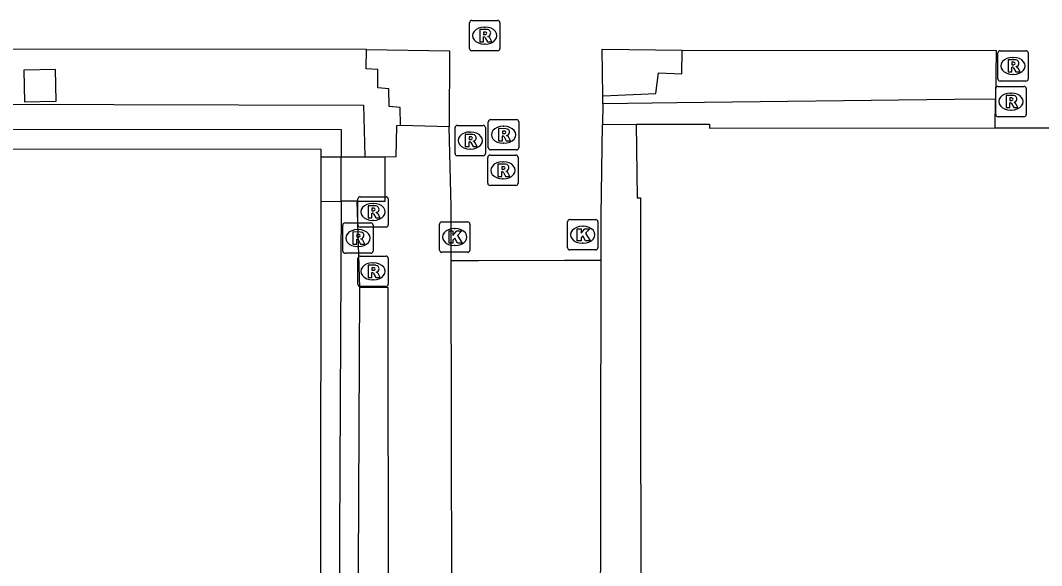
# Model space of a CAD drawing. Extents: x 161477 to 163040, y 383680 to 384868.
# Drawn here: x 162022.66 to 162056.25, y 384170.74 to 384188.67 of the extents above; entities that cross this region are included whole.
import ezdxf

# ---------------------------------------------------------------- set-up
doc = ezdxf.new("R2010")
doc.units = 0
for name, color, linetype in [('IMGEO_Groenvoorziening', 7, 'Continuous'), ('IMGEO_Kolk', 7, 'Continuous'), ('IMGEO_Pand', 7, 'Continuous'), ('IMGEO_Rijbaan_lokaal_open', 7, 'Continuous'), ('IMGEO_Rioolput', 7, 'Continuous'), ('IMGEO_Voetpad_gesloten', 7, 'Continuous'), ('IMGEO_Voetpad_halfverhard', 7, 'Continuous'), ('IMGEO_Voetpad_op_trap', 7, 'Continuous'), ('IMGEO_Voetpad_open', 7, 'Continuous')]:
    doc.layers.add(name, color=color, linetype=linetype)

msp = doc.modelspace()

# ---------------------------------------------------------------- linework, layer by layer
at = {"layer": 'IMGEO_Groenvoorziening'}
for points in [[(162054.737, 384186.075), (162053.381, 384186.069), (162044.25, 384185.956), (162041.815, 384185.926)], [(162007.65, 384126.223), (162009.306, 384126.207), (162009.343, 384184.926), (162009.292, 384185.953), (162033.944, 384185.885), (162033.977, 384184.637), (162033.99, 384184.168)], [(162007.703, 384125.196), (162009.983, 384125.195), (162009.997, 384126.201), (162010.066, 384185.009), (162010.067, 384185.109), (162033.212, 384185.078), (162033.208, 384184.168)], [(162033.203, 384182.724), (162033.158, 384171.687), (162033.135, 384123.402)], [(162033.56, 384124.479), (162033.827, 384179.879)]]:
    msp.add_lwpolyline(points, dxfattribs=at)
at = {"layer": 'IMGEO_Kolk'}
for p, q in [((162036.517, 384182.044), (162037.369, 384182.044)), ((162040.654, 384181.194), (162040.654, 384182.046)), ((162040.729, 384182.12), (162041.581, 384182.12)), ((162041.655, 384182.046), (162041.655, 384181.194)), ((162036.442, 384181.118), (162036.442, 384181.97)), ((162036.93, 384181.824), (162036.955, 384181.824)), ((162037.443, 384181.97), (162037.443, 384181.118)), ((162041.142, 384181.9), (162041.167, 384181.9)), ((162041.165, 384181.34), (162041.14, 384181.34)), ((162037.369, 384181.044), (162036.517, 384181.044)), ((162036.953, 384181.264), (162036.928, 384181.264)), ((162041.581, 384181.12), (162040.729, 384181.12))]:
    msp.add_line(p, q, dxfattribs=at)
for points in [[(162036.517, 384182.044), (162037.369, 384182.044)], [(162040.654, 384181.194), (162040.654, 384182.046)], [(162040.729, 384182.12), (162041.581, 384182.12)], [(162041.655, 384182.046), (162041.655, 384181.194)], [(162036.442, 384181.118), (162036.442, 384181.97)], [(162036.763, 384181.744), (162036.886, 384181.744), (162036.886, 384181.593), (162037.016, 384181.744), (162037.18, 384181.744), (162037.034, 384181.593), (162037.187, 384181.344), (162037.035, 384181.344), (162036.95, 384181.508), (162036.886, 384181.441), (162036.886, 384181.344), (162036.763, 384181.344), (162036.763, 384181.744)], [(162037.443, 384181.97), (162037.443, 384181.118)], [(162040.975, 384181.82), (162041.098, 384181.82), (162041.098, 384181.669), (162041.228, 384181.82), (162041.392, 384181.82), (162041.246, 384181.669), (162041.399, 384181.42), (162041.247, 384181.42), (162041.162, 384181.584), (162041.098, 384181.517), (162041.098, 384181.42), (162040.975, 384181.42), (162040.975, 384181.82)], [(162037.369, 384181.044), (162036.517, 384181.044)], [(162041.581, 384181.12), (162040.729, 384181.12)]]:
    msp.add_lwpolyline(points, dxfattribs=at)
for centre, start, end in [((162036.519, 384181.968), 91.552, 178.448), ((162036.519, 384181.968), 91.552, 178.448), ((162037.367, 384181.968), 1.552, 88.448), ((162037.367, 384181.968), 1.552, 88.448), ((162040.731, 384182.044), 91.552, 178.448), ((162040.731, 384182.044), 91.552, 178.448), ((162041.579, 384182.044), 1.552, 88.448), ((162041.579, 384182.044), 1.552, 88.448), ((162036.519, 384181.12), 181.552, 268.448), ((162036.519, 384181.12), 181.552, 268.448), ((162037.367, 384181.12), 271.552, 358.448), ((162037.367, 384181.12), 271.552, 358.448), ((162040.731, 384181.196), 181.552, 268.448), ((162040.731, 384181.196), 181.552, 268.448), ((162041.579, 384181.196), 271.552, 358.448), ((162041.579, 384181.196), 271.552, 358.448)]:
    msp.add_arc(centre, 0.0765, start, end, dxfattribs=at)
for centre, major_axis, ratio, start_param, end_param in [((162036.929, 384181.544), (-0.387, 0.002), 0.722429, 4.712389, 7.853982), ((162036.954, 384181.544), (-0.39, 0.002), 0.717154, 1.570796, 4.712389), ((162041.141, 384181.62), (-0.387, 0.002), 0.722429, 4.712389, 7.853982), ((162041.166, 384181.62), (-0.39, 0.002), 0.717154, 1.570796, 4.712389)]:
    msp.add_ellipse(centre, major_axis=major_axis, ratio=ratio, start_param=start_param, end_param=end_param, dxfattribs=at)
at = {"layer": 'IMGEO_Pand'}
for points in [[(162042.916, 384185.261), (162045.326, 384185.257), (162045.325, 384185.127), (162054.725, 384185.137)], [(162042.916, 384185.261), (162042.947, 384182.838), (162043.057, 384182.839), (162043.055, 384182.28), (162043.059, 384177.634), (162043.089, 384152.278), (162043.098, 384147.065), (162042.987, 384147.067), (162042.974, 384144.66), (162045.371, 384144.677), (162045.37, 384144.787), (162046.475, 384144.787)], [(162054.725, 384185.137), (162056.688, 384185.139)], [(162032.554, 384184.168), (162032.554, 384184.428), (162010.706, 384184.447), (162010.643, 384125.198), (162010.641, 384122.064), (162005.381, 384122.068), (162005.383, 384125.198), (162007.703, 384125.196)], [(162032.552, 384182.717), (162032.554, 384184.168)], [(162032.49, 384123.402), (162032.552, 384182.717)]]:
    msp.add_lwpolyline(points, dxfattribs=at)
at = {"layer": 'IMGEO_Rijbaan_lokaal_open'}
for points in [[(162036.826, 384180.771), (162037.724, 384180.774), (162040.55, 384180.784), (162041.764, 384180.788)], [(162036.882, 384124.489), (162036.856, 384164.301), (162036.826, 384180.771)], [(162041.7, 384140.907), (162041.711, 384146.615), (162041.764, 384180.788)]]:
    msp.add_lwpolyline(points, dxfattribs=at)
at = {"layer": 'IMGEO_Rioolput'}
for p, q in [((162037.429, 384187.744), (162037.429, 384188.596)), ((162037.504, 384188.67), (162038.356, 384188.67)), ((162037.917, 384188.45), (162037.942, 384188.45)), ((162038.43, 384188.596), (162038.43, 384187.744)), ((162037.94, 384187.89), (162037.915, 384187.89)), ((162038.356, 384187.67), (162037.504, 384187.67)), ((162054.81, 384186.748), (162054.81, 384187.6)), ((162054.885, 384187.674), (162055.737, 384187.674)), ((162055.298, 384187.454), (162055.323, 384187.454)), ((162055.811, 384187.6), (162055.811, 384186.748)), ((162055.321, 384186.894), (162055.296, 384186.894)), ((162054.743, 384185.575), (162054.743, 384186.427)), ((162054.818, 384186.501), (162055.67, 384186.501)), ((162055.737, 384186.674), (162054.885, 384186.674)), ((162055.744, 384186.427), (162055.744, 384185.575)), ((162055.231, 384186.281), (162055.256, 384186.281)), ((162055.254, 384185.721), (162055.229, 384185.721)), ((162038.124, 384185.41), (162038.976, 384185.41)), ((162055.67, 384185.501), (162054.818, 384185.501)), ((162036.955, 384184.293), (162036.955, 384185.145)), ((162037.03, 384185.219), (162037.882, 384185.219)), ((162037.956, 384185.145), (162037.956, 384184.293)), ((162038.049, 384184.484), (162038.049, 384185.336)), ((162038.537, 384185.19), (162038.562, 384185.19)), ((162039.05, 384185.336), (162039.05, 384184.484)), ((162037.443, 384184.999), (162037.468, 384184.999)), ((162037.466, 384184.439), (162037.441, 384184.439)), ((162038.976, 384184.41), (162038.124, 384184.41)), ((162038.56, 384184.63), (162038.535, 384184.63)), ((162037.882, 384184.219), (162037.03, 384184.219)), ((162038.029, 384183.314), (162038.029, 384184.166)), ((162038.104, 384184.24), (162038.956, 384184.24)), ((162038.517, 384184.02), (162038.542, 384184.02)), ((162039.03, 384184.166), (162039.03, 384183.314)), ((162038.54, 384183.46), (162038.515, 384183.46)), ((162038.956, 384183.24), (162038.104, 384183.24)), ((162033.756, 384181.946), (162033.756, 384182.798)), ((162033.831, 384182.872), (162034.683, 384182.872)), ((162034.757, 384182.798), (162034.757, 384181.946)), ((162034.244, 384182.652), (162034.269, 384182.652)), ((162033.334, 384182.011), (162034.186, 384182.011)), ((162034.267, 384182.092), (162034.242, 384182.092)), ((162033.259, 384181.085), (162033.259, 384181.937)), ((162033.747, 384181.791), (162033.772, 384181.791)), ((162034.683, 384181.872), (162033.831, 384181.872)), ((162034.26, 384181.937), (162034.26, 384181.085)), ((162034.186, 384181.011), (162033.334, 384181.011)), ((162033.77, 384181.231), (162033.745, 384181.231)), ((162033.756, 384179.99), (162033.756, 384180.842)), ((162033.831, 384180.916), (162034.683, 384180.916)), ((162034.244, 384180.696), (162034.269, 384180.696)), ((162034.757, 384180.842), (162034.757, 384179.99)), ((162034.267, 384180.136), (162034.242, 384180.136)), ((162034.683, 384179.916), (162033.831, 384179.916))]:
    msp.add_line(p, q, dxfattribs=at)
for points in [[(162037.429, 384187.744), (162037.429, 384188.596)], [(162037.504, 384188.67), (162038.356, 384188.67)], [(162038.43, 384188.596), (162038.43, 384187.744)], [(162038.018, 384188.368), (162037.766, 384188.37), (162037.766, 384187.97)], [(162037.766, 384187.97), (162037.89, 384187.97), (162037.89, 384188.132), (162037.901, 384188.132)], [(162037.944, 384188.289), (162037.89, 384188.289), (162037.89, 384188.208)], [(162037.89, 384188.208), (162037.942, 384188.208)], [(162037.948, 384188.103), (162038.019, 384187.97), (162038.159, 384187.97), (162038.094, 384188.096)], [(162038.356, 384187.67), (162037.504, 384187.67)], [(162054.81, 384186.748), (162054.81, 384187.6)], [(162054.885, 384187.674), (162055.737, 384187.674)], [(162055.399, 384187.372), (162055.147, 384187.374), (162055.147, 384186.974)], [(162055.811, 384187.6), (162055.811, 384186.748)], [(162055.147, 384186.974), (162055.271, 384186.974), (162055.271, 384187.136), (162055.282, 384187.136)], [(162055.325, 384187.293), (162055.271, 384187.293), (162055.271, 384187.212)], [(162055.271, 384187.212), (162055.323, 384187.212)], [(162055.329, 384187.107), (162055.4, 384186.974), (162055.54, 384186.974), (162055.475, 384187.1)], [(162054.743, 384185.575), (162054.743, 384186.427)], [(162054.818, 384186.501), (162055.67, 384186.501)], [(162055.737, 384186.674), (162054.885, 384186.674)], [(162055.744, 384186.427), (162055.744, 384185.575)], [(162055.332, 384186.199), (162055.08, 384186.201), (162055.08, 384185.801)], [(162055.258, 384186.12), (162055.204, 384186.12), (162055.204, 384186.039)], [(162055.204, 384186.039), (162055.256, 384186.039)], [(162055.08, 384185.801), (162055.204, 384185.801), (162055.204, 384185.963), (162055.215, 384185.963)], [(162055.262, 384185.934), (162055.333, 384185.801), (162055.473, 384185.801), (162055.408, 384185.927)], [(162038.124, 384185.41), (162038.976, 384185.41)], [(162055.67, 384185.501), (162054.818, 384185.501)], [(162036.955, 384184.293), (162036.955, 384185.145)], [(162037.03, 384185.219), (162037.882, 384185.219)], [(162037.956, 384185.145), (162037.956, 384184.293)], [(162038.049, 384184.484), (162038.049, 384185.336)], [(162038.638, 384185.108), (162038.386, 384185.11), (162038.386, 384184.71)], [(162038.564, 384185.029), (162038.51, 384185.029), (162038.51, 384184.948)], [(162039.05, 384185.336), (162039.05, 384184.484)], [(162037.544, 384184.917), (162037.292, 384184.919), (162037.292, 384184.519)], [(162037.292, 384184.519), (162037.416, 384184.519), (162037.416, 384184.681), (162037.427, 384184.681)], [(162037.47, 384184.838), (162037.416, 384184.838), (162037.416, 384184.757)], [(162037.416, 384184.757), (162037.468, 384184.757)], [(162038.386, 384184.71), (162038.51, 384184.71), (162038.51, 384184.872), (162038.521, 384184.872)], [(162038.51, 384184.948), (162038.562, 384184.948)], [(162038.568, 384184.843), (162038.639, 384184.71), (162038.779, 384184.71), (162038.714, 384184.836)], [(162037.474, 384184.652), (162037.545, 384184.519), (162037.685, 384184.519), (162037.62, 384184.645)], [(162038.976, 384184.41), (162038.124, 384184.41)], [(162037.882, 384184.219), (162037.03, 384184.219)], [(162038.029, 384183.314), (162038.029, 384184.166)], [(162038.104, 384184.24), (162038.956, 384184.24)], [(162039.03, 384184.166), (162039.03, 384183.314)], [(162038.618, 384183.938), (162038.366, 384183.94), (162038.366, 384183.54)], [(162038.366, 384183.54), (162038.49, 384183.54), (162038.49, 384183.702), (162038.501, 384183.702)], [(162038.544, 384183.859), (162038.49, 384183.859), (162038.49, 384183.778)], [(162038.49, 384183.778), (162038.542, 384183.778)], [(162038.548, 384183.673), (162038.619, 384183.54), (162038.759, 384183.54), (162038.694, 384183.666)], [(162038.956, 384183.24), (162038.104, 384183.24)], [(162033.756, 384181.946), (162033.756, 384182.798)], [(162033.831, 384182.872), (162034.683, 384182.872)], [(162034.757, 384182.798), (162034.757, 384181.946)], [(162034.345, 384182.57), (162034.093, 384182.572), (162034.093, 384182.172)], [(162034.093, 384182.172), (162034.217, 384182.172), (162034.217, 384182.334), (162034.228, 384182.334)], [(162034.271, 384182.491), (162034.217, 384182.491), (162034.217, 384182.41)], [(162034.217, 384182.41), (162034.269, 384182.41)], [(162033.334, 384182.011), (162034.186, 384182.011)], [(162034.275, 384182.305), (162034.346, 384182.172), (162034.486, 384182.172), (162034.421, 384182.298)], [(162033.259, 384181.085), (162033.259, 384181.937)], [(162033.848, 384181.709), (162033.596, 384181.711), (162033.596, 384181.311)], [(162034.683, 384181.872), (162033.831, 384181.872)], [(162034.26, 384181.937), (162034.26, 384181.085)], [(162033.596, 384181.311), (162033.72, 384181.311), (162033.72, 384181.473), (162033.731, 384181.473)], [(162033.774, 384181.63), (162033.72, 384181.63), (162033.72, 384181.549)], [(162033.72, 384181.549), (162033.772, 384181.549)], [(162033.778, 384181.444), (162033.849, 384181.311), (162033.989, 384181.311), (162033.924, 384181.437)], [(162034.186, 384181.011), (162033.334, 384181.011)], [(162033.756, 384179.99), (162033.756, 384180.842)], [(162033.831, 384180.916), (162034.683, 384180.916)], [(162034.757, 384180.842), (162034.757, 384179.99)], [(162034.345, 384180.614), (162034.093, 384180.616), (162034.093, 384180.216)], [(162034.093, 384180.216), (162034.217, 384180.216), (162034.217, 384180.378), (162034.228, 384180.378)], [(162034.271, 384180.535), (162034.217, 384180.535), (162034.217, 384180.454)], [(162034.217, 384180.454), (162034.269, 384180.454)], [(162034.275, 384180.349), (162034.346, 384180.216), (162034.486, 384180.216), (162034.421, 384180.342)], [(162034.683, 384179.916), (162033.831, 384179.916)]]:
    msp.add_lwpolyline(points, dxfattribs=at)
for centre, radius, start, end in [((162037.506, 384188.594), 0.0765, 91.552, 178.448), ((162037.506, 384188.594), 0.0765, 91.552, 178.448), ((162038.354, 384188.594), 0.0765, 1.552, 88.448), ((162038.354, 384188.594), 0.0765, 1.552, 88.448), ((162037.9, 384188.079), 0.0533, 26.0293, 88.6989), ((162037.926, 384188.397), 0.19, 274.7715, 282.9687), ((162037.95, 384188.193), 0.0964, 77.0061, 93.1865), ((162037.964, 384188.25), 0.0378, 276.6634, 79.6772), ((162038.017, 384188.258), 0.109, 350.3612, 89.416), ((162038.015, 384188.258), 0.112, 277.5842, 350.9817), ((162037.999, 384188.043), 0.108, 29.5134, 73.7905), ((162037.506, 384187.746), 0.0765, 181.552, 268.448), ((162037.506, 384187.746), 0.0765, 181.552, 268.448), ((162038.354, 384187.746), 0.0765, 271.552, 358.448), ((162038.354, 384187.746), 0.0765, 271.552, 358.448), ((162054.887, 384187.598), 0.0765, 91.552, 178.448), ((162054.887, 384187.598), 0.0765, 91.552, 178.448), ((162055.398, 384187.262), 0.109, 350.3612, 89.416), ((162055.735, 384187.598), 0.0765, 1.552, 88.448), ((162055.735, 384187.598), 0.0765, 1.552, 88.448), ((162055.281, 384187.083), 0.0533, 26.0293, 88.6989), ((162055.307, 384187.401), 0.19, 274.7715, 282.9687), ((162055.331, 384187.197), 0.0964, 77.0061, 93.1865), ((162055.345, 384187.254), 0.0378, 276.6634, 79.6772), ((162055.396, 384187.262), 0.112, 277.5842, 350.9817), ((162055.38, 384187.047), 0.108, 29.5134, 73.7905), ((162054.887, 384186.75), 0.0765, 181.552, 268.448), ((162054.887, 384186.75), 0.0765, 181.552, 268.448), ((162055.735, 384186.75), 0.0765, 271.552, 358.448), ((162055.735, 384186.75), 0.0765, 271.552, 358.448), ((162054.82, 384186.425), 0.0765, 91.552, 178.448), ((162054.82, 384186.425), 0.0765, 91.552, 178.448), ((162055.668, 384186.425), 0.0765, 1.552, 88.448), ((162055.668, 384186.425), 0.0765, 1.552, 88.448), ((162055.24, 384186.228), 0.19, 274.7715, 282.9687), ((162055.264, 384186.024), 0.0964, 77.0061, 93.1865), ((162055.278, 384186.081), 0.0378, 276.6634, 79.6772), ((162055.331, 384186.089), 0.109, 350.3612, 89.416), ((162055.329, 384186.089), 0.112, 277.5842, 350.9817), ((162055.214, 384185.91), 0.0533, 26.0293, 88.6989), ((162055.313, 384185.874), 0.108, 29.5134, 73.7905), ((162038.126, 384185.334), 0.0765, 91.552, 178.448), ((162038.126, 384185.334), 0.0765, 91.552, 178.448), ((162038.974, 384185.334), 0.0765, 1.552, 88.448), ((162038.974, 384185.334), 0.0765, 1.552, 88.448), ((162054.82, 384185.577), 0.0765, 181.552, 268.448), ((162054.82, 384185.577), 0.0765, 181.552, 268.448), ((162055.668, 384185.577), 0.0765, 271.552, 358.448), ((162055.668, 384185.577), 0.0765, 271.552, 358.448), ((162037.032, 384185.143), 0.0765, 91.552, 178.448), ((162037.032, 384185.143), 0.0765, 91.552, 178.448), ((162037.88, 384185.143), 0.0765, 1.552, 88.448), ((162037.88, 384185.143), 0.0765, 1.552, 88.448), ((162038.57, 384184.933), 0.0964, 77.0061, 93.1865), ((162038.584, 384184.99), 0.0378, 276.6634, 79.6772), ((162038.637, 384184.998), 0.109, 350.3612, 89.416), ((162037.426, 384184.628), 0.0533, 26.0293, 88.6989), ((162037.452, 384184.946), 0.19, 274.7715, 282.9687), ((162037.476, 384184.742), 0.0964, 77.0061, 93.1865), ((162037.49, 384184.799), 0.0378, 276.6634, 79.6772), ((162037.543, 384184.807), 0.109, 350.3612, 89.416), ((162037.541, 384184.807), 0.112, 277.5842, 350.9817), ((162037.525, 384184.592), 0.108, 29.5134, 73.7905), ((162038.52, 384184.819), 0.0533, 26.0293, 88.6989), ((162038.546, 384185.137), 0.19, 274.7715, 282.9687), ((162038.635, 384184.998), 0.112, 277.5842, 350.9817), ((162038.619, 384184.783), 0.108, 29.5134, 73.7905), ((162038.126, 384184.486), 0.0765, 181.552, 268.448), ((162038.126, 384184.486), 0.0765, 181.552, 268.448), ((162038.974, 384184.486), 0.0765, 271.552, 358.448), ((162038.974, 384184.486), 0.0765, 271.552, 358.448), ((162037.032, 384184.295), 0.0765, 181.552, 268.448), ((162037.032, 384184.295), 0.0765, 181.552, 268.448), ((162037.88, 384184.295), 0.0765, 271.552, 358.448), ((162037.88, 384184.295), 0.0765, 271.552, 358.448), ((162038.106, 384184.164), 0.0765, 91.552, 178.448), ((162038.106, 384184.164), 0.0765, 91.552, 178.448), ((162038.954, 384184.164), 0.0765, 1.552, 88.448), ((162038.954, 384184.164), 0.0765, 1.552, 88.448), ((162038.5, 384183.649), 0.0533, 26.0293, 88.6989), ((162038.526, 384183.967), 0.19, 274.7715, 282.9687), ((162038.55, 384183.763), 0.0964, 77.0061, 93.1865), ((162038.564, 384183.82), 0.0378, 276.6634, 79.6772), ((162038.617, 384183.828), 0.109, 350.3612, 89.416), ((162038.615, 384183.828), 0.112, 277.5842, 350.9817), ((162038.599, 384183.613), 0.108, 29.5134, 73.7905), ((162038.106, 384183.316), 0.0765, 181.552, 268.448), ((162038.106, 384183.316), 0.0765, 181.552, 268.448), ((162038.954, 384183.316), 0.0765, 271.552, 358.448), ((162038.954, 384183.316), 0.0765, 271.552, 358.448), ((162033.833, 384182.796), 0.0765, 91.552, 178.448), ((162033.833, 384182.796), 0.0765, 91.552, 178.448), ((162034.681, 384182.796), 0.0765, 1.552, 88.448), ((162034.681, 384182.796), 0.0765, 1.552, 88.448), ((162034.227, 384182.281), 0.0533, 26.0293, 88.6989), ((162034.253, 384182.599), 0.19, 274.7715, 282.9687), ((162034.277, 384182.395), 0.0964, 77.0061, 93.1865), ((162034.291, 384182.452), 0.0378, 276.6634, 79.6772), ((162034.344, 384182.46), 0.109, 350.3612, 89.416), ((162034.342, 384182.46), 0.112, 277.5842, 350.9817), ((162034.326, 384182.245), 0.108, 29.5134, 73.7905), ((162033.336, 384181.935), 0.0765, 91.552, 178.448), ((162033.336, 384181.935), 0.0765, 91.552, 178.448), ((162034.184, 384181.935), 0.0765, 1.552, 88.448), ((162034.184, 384181.935), 0.0765, 1.552, 88.448), ((162033.833, 384181.948), 0.0765, 181.552, 268.448), ((162033.833, 384181.948), 0.0765, 181.552, 268.448), ((162033.847, 384181.599), 0.109, 350.3612, 89.416), ((162034.681, 384181.948), 0.0765, 271.552, 358.448), ((162034.681, 384181.948), 0.0765, 271.552, 358.448), ((162033.73, 384181.42), 0.0533, 26.0293, 88.6989), ((162033.756, 384181.738), 0.19, 274.7715, 282.9687), ((162033.78, 384181.534), 0.0964, 77.0061, 93.1865), ((162033.794, 384181.591), 0.0378, 276.6634, 79.6772), ((162033.845, 384181.599), 0.112, 277.5842, 350.9817), ((162033.829, 384181.384), 0.108, 29.5134, 73.7905), ((162033.336, 384181.087), 0.0765, 181.552, 268.448), ((162033.336, 384181.087), 0.0765, 181.552, 268.448), ((162034.184, 384181.087), 0.0765, 271.552, 358.448), ((162034.184, 384181.087), 0.0765, 271.552, 358.448), ((162033.833, 384180.84), 0.0765, 91.552, 178.448), ((162033.833, 384180.84), 0.0765, 91.552, 178.448), ((162034.681, 384180.84), 0.0765, 1.552, 88.448), ((162034.681, 384180.84), 0.0765, 1.552, 88.448), ((162034.227, 384180.325), 0.0533, 26.0293, 88.6989), ((162034.253, 384180.643), 0.19, 274.7715, 282.9687), ((162034.277, 384180.439), 0.0964, 77.0061, 93.1865), ((162034.291, 384180.496), 0.0378, 276.6634, 79.6772), ((162034.344, 384180.504), 0.109, 350.3612, 89.416), ((162034.342, 384180.504), 0.112, 277.5842, 350.9817), ((162034.326, 384180.289), 0.108, 29.5134, 73.7905), ((162033.833, 384179.992), 0.0765, 181.552, 268.448), ((162033.833, 384179.992), 0.0765, 181.552, 268.448), ((162034.681, 384179.992), 0.0765, 271.552, 358.448), ((162034.681, 384179.992), 0.0765, 271.552, 358.448)]:
    msp.add_arc(centre, radius, start, end, dxfattribs=at)
for centre, major_axis, ratio, start_param, end_param in [((162037.916, 384188.17), (-0.387, 0.002), 0.722429, 4.712389, 7.853982), ((162037.941, 384188.17), (-0.39, 0.002), 0.717154, 1.570796, 4.712389), ((162055.297, 384187.174), (-0.387, 0.002), 0.722429, 4.712389, 7.853982), ((162055.322, 384187.174), (-0.39, 0.002), 0.717154, 1.570796, 4.712389), ((162055.23, 384186.001), (-0.387, 0.002), 0.722429, 4.712389, 7.853982), ((162055.255, 384186.001), (-0.39, 0.002), 0.717154, 1.570796, 4.712389), ((162038.536, 384184.91), (-0.387, 0.002), 0.722429, 4.712389, 7.853982), ((162038.561, 384184.91), (-0.39, 0.002), 0.717154, 1.570796, 4.712389), ((162037.442, 384184.719), (-0.387, 0.002), 0.722429, 4.712389, 7.853982), ((162037.467, 384184.719), (-0.39, 0.002), 0.717154, 1.570796, 4.712389), ((162038.516, 384183.74), (-0.387, 0.002), 0.722429, 4.712389, 7.853982), ((162038.541, 384183.74), (-0.39, 0.002), 0.717154, 1.570796, 4.712389), ((162034.243, 384182.372), (-0.387, 0.002), 0.722429, 4.712389, 7.853982), ((162034.268, 384182.372), (-0.39, 0.002), 0.717154, 1.570796, 4.712389), ((162033.746, 384181.511), (-0.387, 0.002), 0.722429, 4.712389, 7.853982), ((162033.771, 384181.511), (-0.39, 0.002), 0.717154, 1.570796, 4.712389), ((162034.243, 384180.416), (-0.387, 0.002), 0.722429, 4.712389, 7.853982), ((162034.268, 384180.416), (-0.39, 0.002), 0.717154, 1.570796, 4.712389)]:
    msp.add_ellipse(centre, major_axis=major_axis, ratio=ratio, start_param=start_param, end_param=end_param, dxfattribs=at)
at = {"layer": 'IMGEO_Voetpad_gesloten'}
for points in [[(162023.808, 384187.061), (162022.763, 384187.037), (162022.787, 384185.991), (162023.832, 384186.015), (162023.808, 384187.061)], [(162033.208, 384184.168), (162032.554, 384184.168)], [(162033.203, 384182.724), (162033.208, 384184.168)], [(162032.552, 384182.717), (162033.203, 384182.724)]]:
    msp.add_lwpolyline(points, dxfattribs=at)
at = {"layer": 'IMGEO_Voetpad_halfverhard'}
msp.add_lwpolyline([(162041.82, 384186.19), (162043.559, 384186.269), (162043.642, 384186.944), (162044.414, 384186.915), (162044.424, 384187.689)], dxfattribs=at)
at = {"layer": 'IMGEO_Voetpad_op_trap'}
for points in [[(162033.99, 384184.168), (162033.208, 384184.168)], [(162034.652, 384184.173), (162034.311, 384184.168), (162033.99, 384184.168)], [(162033.735, 384182.729), (162033.203, 384182.724)]]:
    msp.add_lwpolyline(points, dxfattribs=at)
at = {"layer": 'IMGEO_Voetpad_open'}
for points in [[(162034.039, 384187.714), (162009.868, 384187.729), (162000.945, 384187.752), (161969.224, 384187.797)], [(162035.155, 384185.212), (162035.152, 384185.804), (162034.785, 384185.835), (162034.777, 384186.422), (162034.414, 384186.458), (162034.414, 384187.051), (162034.029, 384187.073), (162034.039, 384187.714)], [(162034.039, 384187.714), (162036.767, 384187.674), (162036.763, 384185.175)], [(162041.82, 384186.19), (162041.799, 384187.72), (162044.424, 384187.689)], [(162044.424, 384187.689), (162054.758, 384187.683), (162054.737, 384186.075)], [(162041.815, 384185.926), (162041.82, 384186.19)], [(162054.725, 384185.137), (162054.737, 384186.075)], [(162041.815, 384185.926), (162041.803, 384185.245)], [(162035.155, 384185.212), (162035.024, 384185.201), (162035.01, 384184.179), (162034.652, 384184.173)], [(162036.763, 384185.175), (162035.155, 384185.212)], [(162036.826, 384180.771), (162036.823, 384182.539), (162036.763, 384185.175)], [(162041.764, 384180.788), (162041.758, 384182.247), (162041.803, 384185.245)], [(162041.803, 384185.245), (162042.916, 384185.261)], [(162033.735, 384182.729), (162034.654, 384182.73), (162034.652, 384184.173)], [(162033.827, 384179.879), (162033.735, 384182.729)], [(162034.809, 384124.524), (162034.753, 384179.881), (162033.827, 384179.879)]]:
    msp.add_lwpolyline(points, dxfattribs=at)

doc.saveas('drawing.dxf')
